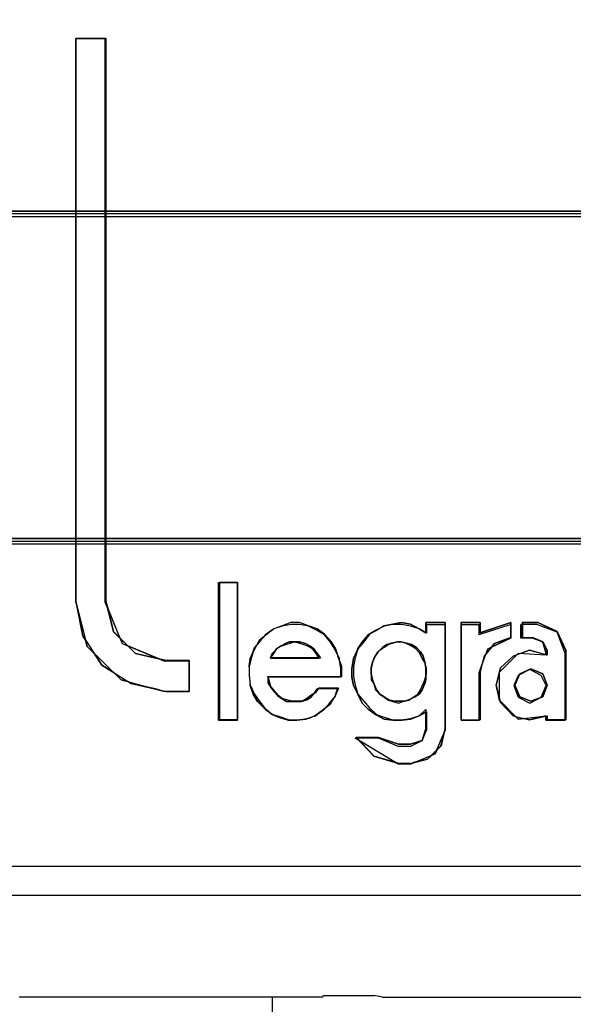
# Model space of a CAD drawing. Header units: millimetres. Extents: x -1290 to 1795, y -4192 to -1311.
# Tile 963 of 1056: x 1476.93 to 1478.79, y -2169.27 to -2165.96. Entities that reach past the tile are written whole.
import ezdxf

# ---------------------------------------------------------------- set-up
doc = ezdxf.new("R2010")
doc.units = ezdxf.units.MM
doc.layers.add('30', color=7, linetype='Continuous')
doc.layers.add('45', color=7, linetype='Continuous')
doc.layers.add('Aparatura', color=7, linetype='Continuous', lineweight=13)

# ---------------------------------------------------------------- blocks, each defined once
blk = doc.blocks.new('*U258')
at = {"layer": '30', "color": 7}
for points in [[(548.842747, -112.660752), (117.158256, -112.660752), (117.158256, -114.175659), (117.158256, -135.246649), (117.158256, -136.761557), (548.842747, -136.761557), (548.842747, -135.246649), (548.842747, -114.175659), (548.842747, -112.660752)], [(117.158256, -136.673578), (548.842747, -136.673578), (117.158256, -136.673578)], [(548.842747, -136.673578), (117.158256, -136.673578), (117.158256, -138.151425), (117.158256, -139.712923), (117.158256, -142.250357), (548.842747, -142.250357), (548.842747, -139.712923), (548.842747, -138.151425), (548.842747, -136.673578)], [(548.79978, -136.71667), (117.201224, -136.71667), (117.201224, -138.171678), (117.201224, -139.709045), (117.201224, -142.207266), (548.79978, -142.207266), (548.79978, -139.709045), (548.79978, -138.171678), (548.79978, -136.71667)], [(117.158256, -142.162378), (548.842747, -142.162378), (117.158256, -142.162378)]]:
    blk.add_lwpolyline(points, close=True, dxfattribs=at)
blk = doc.blocks.new('*U261')
at = {"layer": '45', "color": 59}
for points in [[(362.305695, -143.956922), (362.845844, -144.180588), (362.953874, -144.207428), (363.340981, -144.207428), (363.340981, -144.216375), (363.340981, -144.726332), (362.953874, -144.726332), (362.926867, -144.726332), (362.773825, -144.681599), (362.368713, -144.592133), (362.3237, -144.565293), (362.197665, -144.529506), (362.080633, -144.4132), (361.873576, -144.287948), (361.747541, -144.082175), (361.630509, -143.974816), (361.603501, -143.867456), (361.558489, -143.795883), (361.450459, -143.259086), (361.441456, -143.223299), (361.441456, -143.214353), (361.441456, -133.775664), (361.927591, -133.775664), (361.945596, -133.775664), (361.945596, -143.214353), (361.981606, -143.348552), (362.17966, -143.83167), (362.305695, -143.956922)], [(362.953874, -144.207428), (362.440733, -144.091122), (362.071631, -143.72431), (361.945596, -143.214353), (361.945596, -133.775664), (361.441456, -133.775664), (361.441456, -143.214353), (361.558489, -143.795883), (361.873576, -144.287948), (362.368713, -144.592133), (362.953874, -144.726332), (363.340981, -144.726332), (363.340981, -144.207428), (362.953874, -144.207428)], [(364.150204, -142.900323), (364.150204, -145.200368), (364.150204, -145.209318), (363.833318, -145.209318), (363.833318, -142.900323), (363.851426, -142.900323), (364.150204, -142.900323)], [(364.150204, -145.20034), (364.150204, -142.900323), (363.851221, -142.900323), (363.851221, -145.20034), (364.150204, -145.20034)], [(364.150204, -145.20034), (364.150204, -142.900323), (363.851221, -142.900323), (363.851221, -145.20034), (364.150204, -145.20034)], [(364.345348, -144.305557), (364.345348, -144.448722), (364.363355, -144.618731), (364.435382, -144.770844), (364.516412, -144.887166), (364.606445, -145.003488), (364.732491, -145.110862), (364.876544, -145.155601), (365.020598, -145.20034), (365.173654, -145.20034), (365.317707, -145.182445), (365.46176, -145.137706), (365.587807, -145.030332), (365.70485, -144.940853), (365.78588, -144.815584), (365.848903, -144.672418), (365.51578, -144.672418), (365.46176, -144.744001), (365.389734, -144.78874), (365.317707, -144.842427), (365.245681, -144.887166), (365.146644, -144.887166), (365.074617, -144.887166), (364.975581, -144.869271), (364.903554, -144.842427), (364.831528, -144.78874), (364.777508, -144.726105), (364.705481, -144.645575), (364.687475, -144.573992), (364.660465, -144.475566), (365.902923, -144.475566), (365.902923, -144.305557), (365.848903, -144.162392), (365.803886, -144.010279), (365.73186, -143.893957), (365.614817, -143.768687), (365.48877, -143.679209), (365.344717, -143.625522), (365.191661, -143.571835), (365.047607, -143.571835), (364.903554, -143.625522), (364.759501, -143.679209), (364.633455, -143.768687), (364.543421, -143.867113), (364.435382, -143.992383), (364.390365, -144.135548), (364.345348, -144.305557)], [(366.172036, -144.010401), (366.190042, -143.98355), (366.24406, -143.902997), (366.343094, -143.777692), (366.469136, -143.70609), (366.550163, -143.661338), (366.613184, -143.625537), (366.757233, -143.598686), (366.901281, -143.571835), (367.054333, -143.598686), (367.198381, -143.679239), (367.31542, -143.741891), (367.31542, -143.571835), (367.639529, -143.571835), (367.639529, -143.607636), (367.639529, -145.35295), (367.639529, -145.379801), (367.621523, -145.415602), (367.567505, -145.63936), (367.495481, -145.710963), (367.468472, -145.773615), (367.405451, -145.800466), (367.342429, -145.863119), (367.108351, -145.91682), (367.054333, -145.943671), (366.856266, -145.943671), (366.829257, -145.925771), (366.442127, -145.809417), (366.190042, -145.540907), (366.127021, -145.505105), (366.15403, -145.505105), (366.145027, -145.496155), (366.514151, -145.496155), (366.856266, -145.612509), (367.054333, -145.612509), (367.252399, -145.549857), (367.31542, -145.35295), (367.31542, -145.07549), (367.198381, -145.138142), (367.054333, -145.191844), (366.910284, -145.209745), (366.757233, -145.209745), (366.613184, -145.191844), (366.469136, -145.111291), (366.343094, -145.021788), (366.24406, -144.923334), (366.172036, -144.771179), (366.100012, -144.627973), (366.073003, -144.484768), (366.073003, -144.341563), (366.100012, -144.171507), (366.163033, -144.037252), (366.172036, -144.010401)], [(366.12687, -144.16255), (366.099858, -144.305753), (366.099858, -144.475807), (366.12687, -144.619011), (366.171889, -144.771165), (366.270932, -144.887518), (366.369976, -145.003871), (366.487027, -145.111273), (366.613082, -145.156025), (366.757144, -145.200776), (366.901207, -145.200776), (367.054274, -145.182875), (367.198337, -145.138124), (367.315388, -145.030721), (367.315388, -145.352929), (367.25236, -145.549834), (367.054274, -145.612486), (366.856188, -145.612486), (366.514038, -145.496133), (366.144877, -145.496133), (366.442007, -145.809391), (366.856188, -145.934694), (367.054274, -145.934694), (367.3424, -145.863092), (367.567498, -145.639337), (367.639529, -145.352929), (367.639529, -143.571835), (367.315388, -143.571835), (367.315388, -143.741889), (367.198337, -143.679237), (367.054274, -143.598685), (366.901207, -143.571835), (366.757144, -143.598685), (366.613082, -143.625536), (366.487027, -143.706088), (366.369976, -143.76874), (366.270932, -143.894043), (366.171889, -144.010396), (366.12687, -144.16255)], [(367.906286, -143.571835), (368.222316, -143.571835), (368.222316, -143.741847), (368.736993, -143.571835), (368.736993, -143.607627), (368.736993, -143.822379), (368.736993, -143.831327), (368.411934, -143.992391), (368.31261, -144.108714), (368.258434, -144.251882), (368.222316, -144.403998), (368.222316, -145.20037), (368.204257, -145.20037), (368.204257, -145.209318), (367.906286, -145.209318), (367.906286, -145.20037), (367.906286, -143.607627), (367.906286, -143.571835)], [(367.906286, -143.571835), (367.906286, -145.20034), (368.222316, -145.20034), (368.222316, -144.403983), (368.294551, -144.135548), (368.46611, -143.9208), (368.736993, -143.822374), (368.736993, -143.571835), (368.222316, -143.741844), (368.222316, -143.571835), (367.906286, -143.571835)], [(367.906286, -143.571835), (367.906286, -145.20034), (368.222316, -145.20034), (368.222316, -144.403983), (368.294551, -144.135548), (368.46611, -143.9208), (368.736993, -143.822374), (368.736993, -143.571835), (368.222316, -143.741844), (368.222316, -143.571835), (367.906286, -143.571835)], [(368.933046, -143.571835), (369.194239, -143.571835), (369.518479, -143.723951), (369.662586, -144.03713), (369.662586, -145.20037), (369.644573, -145.20037), (369.644573, -145.209318), (369.329339, -145.209318), (369.329339, -145.137734), (369.050133, -145.20037), (368.960066, -145.182474), (368.860993, -145.191422), (368.815959, -145.146682), (368.779933, -145.137734), (368.563773, -144.914034), (368.554766, -144.878242), (368.545759, -144.869294), (368.545759, -144.84245), (368.491719, -144.61875), (368.563773, -144.332414), (368.779933, -144.135558), (368.833973, -144.117662), (368.860993, -144.090818), (368.897019, -144.090818), (369.050133, -144.03713), (369.329339, -144.108714), (369.329339, -144.072922), (369.275299, -143.902911), (369.104173, -143.831327), (368.906026, -143.831327), (368.906026, -143.607627), (368.933046, -143.607627), (368.933046, -143.571835)], [(368.779933, -144.135548), (368.563773, -144.332401), (368.491719, -144.618731), (368.563773, -144.91401), (368.779933, -145.137706), (369.050133, -145.20034), (369.347353, -145.137706), (369.347353, -145.20034), (369.662586, -145.20034), (369.662586, -144.037122), (369.518479, -143.723948), (369.194239, -143.571835), (368.933046, -143.571835), (368.933046, -143.822374), (369.104173, -143.822374), (369.275299, -143.893957), (369.347353, -144.037122), (369.347353, -144.117653), (369.050133, -144.037122), (368.779933, -144.135548)], [(364.633987, -143.768825), (364.760702, -143.677768), (364.633987, -143.777931), (364.597783, -143.805248), (364.633987, -143.768825)], [(364.483203, -143.938114), (364.436207, -144.018911), (364.408009, -144.072775), (364.436207, -143.991978), (364.483203, -143.938114)], [(364.599573, -143.803452), (364.545037, -143.867132), (364.481412, -143.939909), (364.51777, -143.876229), (364.599573, -143.803452)], [(365.290808, -143.920159), (365.371892, -143.965046), (365.434958, -144.009933), (365.489014, -144.09073), (365.54307, -144.16255), (365.507032, -144.16255), (364.705202, -144.16255), (364.705202, -144.16255), (364.714211, -144.153572), (364.73223, -144.09073), (364.795295, -144.027888), (364.804304, -144.009933), (364.876379, -143.965046), (364.957463, -143.920159), (365.020528, -143.893227), (365.12864, -143.893227), (365.191706, -143.893227), (365.290808, -143.920159)], [(365.54307, -144.16255), (364.705202, -144.16255), (364.759258, -144.09073), (364.804304, -144.009933), (364.876379, -143.965046), (364.957463, -143.920159), (365.020528, -143.893227), (365.12864, -143.893227), (365.191706, -143.893227), (365.290808, -143.920159), (365.371892, -143.965046), (365.434958, -144.009933), (365.489014, -144.09073), (365.54307, -144.16255)], [(367.153406, -143.991801), (367.22544, -144.063491), (367.270461, -144.135181), (367.297474, -144.233754), (367.315482, -144.332328), (367.315482, -144.430902), (367.315482, -144.529476), (367.297474, -144.592204), (367.252452, -144.69974), (367.198427, -144.77143), (367.126393, -144.816236), (367.027347, -144.870003), (366.955313, -144.887926), (366.856266, -144.887926), (366.784232, -144.887926), (366.685186, -144.870003), (366.613152, -144.816236), (366.541118, -144.77143), (366.487092, -144.69974), (366.442071, -144.592204), (366.415059, -144.529476), (366.39705, -144.430902), (366.39705, -144.332328), (366.415059, -144.233754), (366.46008, -144.135181), (366.514105, -144.063491), (366.586139, -143.991801), (366.658173, -143.938033), (366.730207, -143.92011), (366.838258, -143.893227), (366.901287, -143.893227), (367.009338, -143.92011), (367.072368, -143.938033), (367.153406, -143.991801)], [(364.4098, -144.072775), (364.391385, -144.135617), (364.345348, -144.297211), (364.363763, -144.171527), (364.4098, -144.072775)], [(365.838472, -144.133822), (365.858165, -144.170758), (365.858165, -144.198459), (365.848318, -144.161524), (365.838472, -144.133822)], [(364.345348, -144.315166), (364.345348, -144.304393), (364.345348, -144.315166)], [(369.2754, -144.430077), (369.34749, -144.618603), (369.2754, -144.816106), (369.077153, -144.887926), (368.887916, -144.816106), (368.806815, -144.618603), (368.887916, -144.430077), (369.077153, -144.34928), (369.2754, -144.430077)], [(364.733847, -145.110566), (364.616341, -145.020792), (364.489796, -144.895108), (364.417485, -144.769424), (364.363252, -144.625785), (364.363252, -144.616807), (364.435563, -144.769424), (364.516913, -144.88613), (364.607302, -145.002837), (364.733847, -145.110566)], [(365.88502, -144.474964), (365.88502, -144.485737), (364.660444, -144.485737), (364.660444, -144.474964), (365.88502, -144.474964)], [(365.442812, -144.753264), (365.488849, -144.679649), (365.507263, -144.679649), (365.461227, -144.744063), (365.442812, -144.753264)], [(365.505473, -144.679788), (365.514519, -144.670672), (365.849214, -144.670672), (365.794939, -144.789174), (365.831122, -144.679788), (365.505473, -144.679788)], [(365.795504, -144.787379), (365.786105, -144.824314), (365.757907, -144.852016), (365.786105, -144.81508), (365.795504, -144.787379)], [(365.759698, -144.850221), (365.705272, -144.941051), (365.623634, -145.004632), (365.68713, -144.941051), (365.759698, -144.850221)], [(365.355086, -145.172755), (365.30091, -145.191036), (365.14741, -145.209318), (365.002939, -145.209318), (364.858468, -145.163615), (364.732057, -145.108771), (364.876527, -145.154474), (365.020998, -145.200177), (365.174498, -145.200177), (365.318969, -145.181896), (365.355086, -145.172755)], [(365.534118, -145.074656), (365.461789, -145.137498), (365.353296, -145.173408), (365.443707, -145.137498), (365.534118, -145.074656)], [(365.625424, -145.002837), (365.588186, -145.038747), (365.532328, -145.074656), (365.588186, -145.029769), (365.625424, -145.002837)]]:
    blk.add_lwpolyline(points, close=True, dxfattribs=at)
at = {"layer": '45', "color": 139}
for points in [[(361.441456, -133.775664), (361.441456, -143.223511)], [(361.441456, -133.775664), (361.928422, -133.775664)], [(361.441456, -133.775664), (361.441456, -143.214533)], [(361.441456, -133.775664), (361.946325, -133.775664)], [(361.926632, -133.775664), (361.926632, -143.223511)], [(361.944535, -133.775664), (361.944535, -143.214533)], [(363.833318, -142.900323), (363.833318, -145.209318)], [(363.833318, -142.900323), (364.150204, -142.900323)], [(363.851221, -142.900323), (363.851221, -145.20034)], [(363.851221, -142.900323), (364.150204, -142.900323)], [(364.148414, -142.900323), (364.148414, -145.209318)], [(364.148414, -142.900323), (364.148414, -145.20034)], [(361.441456, -143.212738), (361.55852, -143.794889), (361.87369, -144.287479), (362.368957, -144.591989), (362.954273, -144.726332)], [(361.441456, -143.221715), (361.630579, -143.974024), (362.197946, -144.529299), (362.927418, -144.726332)], [(361.926632, -143.221715), (362.215147, -143.920693), (362.927418, -144.216414)], [(361.944535, -143.212738), (362.070752, -143.723529), (362.440389, -144.09094), (362.954273, -144.207437)], [(365.902923, -144.475566), (365.902923, -144.305557), (365.848903, -144.162392), (365.803886, -144.010279), (365.73186, -143.893957), (365.614817, -143.768687), (365.48877, -143.679209), (365.344717, -143.625522), (365.191661, -143.571835), (365.047607, -143.571835), (364.903554, -143.625522), (364.759501, -143.679209), (364.633455, -143.768687), (364.543421, -143.867113), (364.435382, -143.992383), (364.390365, -144.135548), (364.345348, -144.305557), (364.345348, -144.448722), (364.363355, -144.618731), (364.435382, -144.770844), (364.516412, -144.887166), (364.606445, -145.003488), (364.732491, -145.110862), (364.876544, -145.155601), (365.020598, -145.20034), (365.173654, -145.20034), (365.317707, -145.182445), (365.46176, -145.137706), (365.587807, -145.030332), (365.70485, -144.940853), (365.78588, -144.815584), (365.848903, -144.672418)], [(365.88502, -144.483771), (365.88502, -144.340453), (365.858008, -144.170263), (365.785977, -144.017988), (365.713945, -143.901542), (365.614902, -143.776139), (365.488847, -143.70448), (365.344784, -143.632821), (365.200721, -143.605949), (365.047655, -143.605949), (364.903592, -143.632821), (364.759529, -143.677608), (364.633474, -143.776139), (364.516423, -143.87467), (364.435388, -144.017988), (364.363356, -144.170263), (364.345348, -144.313581), (364.345348, -144.456899), (364.363356, -144.627089), (364.41738, -144.770407), (364.489411, -144.89581), (364.615466, -145.021213), (364.732517, -145.110787), (364.858572, -145.164531), (365.002635, -145.209318), (365.146698, -145.209318), (365.299765, -145.191403), (365.443827, -145.137659), (365.58789, -145.039128), (365.686933, -144.940597), (365.785977, -144.824151), (365.830996, -144.680833)], [(367.324434, -143.749267), (367.19839, -143.677608), (367.054341, -143.632821), (366.910291, -143.605949), (366.757238, -143.605949), (366.613189, -143.632821), (366.469139, -143.70448), (366.343096, -143.776139), (366.244062, -143.901542), (366.172037, -144.017988), (366.100012, -144.170263), (366.073003, -144.340453), (366.073003, -144.483771), (366.100012, -144.627089), (366.172037, -144.770407), (366.244062, -144.922682), (366.343096, -145.021213), (366.469139, -145.110787), (366.613189, -145.191403), (366.757238, -145.209318), (366.910291, -145.209318), (367.054341, -145.191403), (367.19839, -145.137659), (367.324434, -145.066)], [(367.315482, -143.741844), (367.198422, -143.679209), (367.054348, -143.598678), (366.901269, -143.571835), (366.757195, -143.598678), (366.613121, -143.625522), (366.487057, -143.706052), (366.369996, -143.768687), (366.270946, -143.893957), (366.171895, -144.010279), (366.126872, -144.162392), (366.099858, -144.305557), (366.099858, -144.475566), (366.126872, -144.618731), (366.171895, -144.770844), (366.270946, -144.887166), (366.369996, -145.003488), (366.487057, -145.110862), (366.613121, -145.155601), (366.757195, -145.20034), (366.901269, -145.20034), (367.054348, -145.182445), (367.198422, -145.137706), (367.315482, -145.030332)], [(367.313692, -143.571835), (367.313692, -143.742406)], [(367.313692, -143.571835), (367.639529, -143.571835)], [(367.322643, -143.605949), (367.322643, -143.751383)], [(367.322643, -143.605949), (367.639529, -143.605949)], [(367.637739, -143.571835), (367.637739, -145.352957)], [(367.637739, -143.605949), (367.637739, -145.379889)], [(367.906286, -143.571835), (367.906286, -145.20034)], [(367.906286, -143.571835), (368.223172, -143.571835)], [(367.906286, -143.605949), (367.906286, -145.209318)], [(367.906286, -143.605949), (368.205269, -143.605949)], [(368.736993, -143.605949), (368.203479, -143.778316)], [(368.203479, -143.605949), (368.203479, -143.778316)], [(368.736993, -143.571835), (368.221382, -143.742406)], [(368.221382, -143.571835), (368.221382, -143.742406)], [(368.735202, -143.571835), (368.735202, -143.823203)], [(368.735202, -143.605949), (368.735202, -143.83218)], [(368.905282, -143.605949), (368.905282, -143.83218)], [(369.17741, -143.605949), (368.905282, -143.605949)], [(368.932137, -143.571835), (368.932137, -143.823203)], [(369.195314, -143.571835), (368.932137, -143.571835)], [(369.644683, -144.072775), (369.518397, -143.731633), (369.17562, -143.605949)], [(369.662586, -144.038661), (369.518259, -143.724451), (369.193523, -143.571835)], [(365.54307, -144.16255), (365.489014, -144.09073), (365.434958, -144.009933), (365.371892, -143.965046), (365.290808, -143.920159), (365.191706, -143.893227), (365.12864, -143.893227), (365.020528, -143.893227), (364.957463, -143.920159), (364.876379, -143.965046), (364.804304, -144.009933), (364.759258, -144.09073), (364.705202, -144.16255)], [(365.516215, -144.171527), (365.471159, -144.09073), (365.417091, -144.018911), (365.345001, -143.974024), (365.272911, -143.947091), (365.200821, -143.920159), (365.101697, -143.902204), (365.029607, -143.920159), (364.957517, -143.947091), (364.876416, -143.974024), (364.804326, -144.018911), (364.732236, -144.09073), (364.705202, -144.171527)], [(368.736993, -143.830385), (368.34816, -144.018911), (368.203479, -144.413918)], [(368.736993, -143.821407), (368.465619, -143.920159), (368.293748, -144.135617), (368.221382, -144.40494)], [(368.905282, -143.830385), (369.105798, -143.830385)], [(368.932137, -143.821407), (369.105798, -143.821407)], [(369.34749, -144.038661), (369.275347, -143.893825), (369.104007, -143.821407)], [(369.329587, -144.072775), (369.275448, -143.902204), (369.104007, -143.830385)], [(369.34749, -144.117414), (369.050223, -144.036866), (368.779979, -144.135313), (368.563784, -144.332209), (368.491719, -144.618603), (368.563784, -144.913947), (368.779979, -145.137692), (369.050223, -145.20034), (369.34749, -145.137692)], [(369.329587, -144.115823), (368.860895, -144.088935), (368.545429, -144.411597), (368.545429, -144.868701), (368.860895, -145.191363), (369.329587, -145.137586)], [(369.327797, -144.072775), (369.327797, -144.117662)], [(369.3457, -144.036866), (369.3457, -144.117662)], [(369.642892, -144.072775), (369.642892, -145.209318)], [(369.660796, -144.036866), (369.660796, -145.20034)], [(362.925628, -144.214619), (363.340981, -144.214619)], [(362.952483, -144.205641), (363.340981, -144.205641)], [(363.339191, -144.205641), (363.339191, -144.726332)], [(363.339191, -144.214619), (363.339191, -144.726332)], [(364.705202, -144.160754), (365.54307, -144.160754)], [(364.705202, -144.169732), (365.516215, -144.169732)], [(367.906286, -145.20034), (368.223172, -145.20034), (368.223172, -144.403145)], [(367.906286, -145.209318), (368.205269, -145.209318), (368.205269, -144.412122)], [(364.660444, -144.474964), (365.902923, -144.474964)], [(364.660444, -144.474964), (364.687468, -144.573716), (364.705485, -144.645535), (364.777549, -144.726332), (364.831598, -144.789174), (364.903663, -144.843039), (364.975728, -144.869971), (365.074817, -144.887926), (365.146882, -144.887926), (365.245971, -144.887926), (365.318036, -144.843039), (365.390101, -144.789174), (365.462166, -144.744287), (365.516215, -144.672468)], [(364.660444, -144.483942), (365.88502, -144.483942)], [(364.660444, -144.483942), (364.660444, -144.582693), (364.705494, -144.654513), (364.759553, -144.726332), (364.831633, -144.798152), (364.903713, -144.852016), (364.975792, -144.896903), (365.047872, -144.896903), (365.146982, -144.896903), (365.219061, -144.896903), (365.318171, -144.869971), (365.390251, -144.825084), (365.44431, -144.753264), (365.48936, -144.681445)], [(362.925628, -144.724537), (363.340981, -144.724537)], [(362.952483, -144.724537), (363.340981, -144.724537)], [(365.48757, -144.679649), (365.83131, -144.679649)], [(365.514425, -144.670672), (365.849214, -144.670672)], [(367.313692, -145.029769), (367.313692, -145.352957)], [(367.322643, -145.065679), (367.322643, -145.379889)], [(363.833318, -145.207522), (364.150204, -145.207522)], [(363.851221, -145.198545), (364.150204, -145.198545)], [(369.327797, -145.135703), (369.327797, -145.209318)], [(369.327797, -145.207522), (369.644683, -145.207522)], [(369.3457, -145.135703), (369.3457, -145.20034)], [(369.3457, -145.198545), (369.662586, -145.198545)], [(367.052306, -145.934694), (367.3414, -145.862875), (367.567256, -145.638439), (367.639529, -145.351161)], [(367.052306, -145.611507), (367.251957, -145.548665), (367.315482, -145.351161)], [(367.052306, -145.943671), (367.467879, -145.7731), (367.639529, -145.378093)], [(367.052306, -145.647416), (367.251866, -145.548665), (367.324434, -145.378093)], [(366.126712, -145.503777), (366.857161, -145.943671)], [(366.126712, -145.503777), (366.515211, -145.503777)], [(366.144616, -145.4948), (366.442261, -145.80901), (366.857161, -145.934694)], [(366.144616, -145.4948), (366.515211, -145.4948)], [(366.513421, -145.4948), (366.857161, -145.611507)], [(366.513421, -145.503777), (366.857161, -145.647416)], [(366.855371, -145.609711), (367.054096, -145.609711)], [(366.855371, -145.645621), (367.054096, -145.645621)], [(367.054096, -145.932899), (366.855371, -145.932899)], [(367.054096, -145.941876), (366.855371, -145.941876)], [(324.433842, -148.143142), (396.372305, -148.143142)], [(365.587827, -149.850649), (360.487218, -149.850649)], [(364.732057, -149.850649), (364.732057, -150.146904)], [(365.586037, -149.823716), (366.443598, -149.823716)], [(366.586824, -149.852444), (366.441808, -149.823716)], [(366.585033, -149.850649), (372.081302, -149.850649)]]:
    blk.add_lwpolyline(points, dxfattribs=at)
at = {"layer": '45', "color": 7}
for points in [[(362.953874, -144.207428), (362.440733, -144.091122), (362.071631, -143.72431), (361.945596, -143.214353), (361.945596, -133.775664), (361.441456, -133.775664), (361.441456, -143.214353), (361.558489, -143.795883), (361.873576, -144.287948), (362.368713, -144.592133), (362.953874, -144.726332), (363.340981, -144.726332), (363.340981, -144.207428), (362.953874, -144.207428)], [(362.953874, -144.207428), (362.440733, -144.091122), (362.071631, -143.72431), (361.945596, -143.214353), (361.945596, -133.775664), (361.441456, -133.775664), (361.441456, -143.214353), (361.558489, -143.795883), (361.873576, -144.287948), (362.368713, -144.592133), (362.953874, -144.726332), (363.340981, -144.726332), (363.340981, -144.207428), (362.953874, -144.207428)], [(362.953874, -144.207428), (362.440733, -144.091122), (362.071631, -143.72431), (361.945596, -143.214353), (361.945596, -133.775664), (361.441456, -133.775664), (361.441456, -143.214353), (361.558489, -143.795883), (361.873576, -144.287948), (362.368713, -144.592133), (362.953874, -144.726332), (363.340981, -144.726332), (363.340981, -144.207428), (362.953874, -144.207428)], [(364.150204, -145.20034), (364.150204, -142.900323), (363.851221, -142.900323), (363.851221, -145.20034), (364.150204, -145.20034)], [(364.150204, -145.20034), (364.150204, -142.900323), (363.851221, -142.900323), (363.851221, -145.20034), (364.150204, -145.20034)], [(364.150204, -145.20034), (364.150204, -142.900323), (363.851221, -142.900323), (363.851221, -145.20034), (364.150204, -145.20034)], [(364.345348, -144.305557), (364.345348, -144.448722), (364.363355, -144.618731), (364.435382, -144.770844), (364.516412, -144.887166), (364.606445, -145.003488), (364.732491, -145.110862), (364.876544, -145.155601), (365.020598, -145.20034), (365.173654, -145.20034), (365.317707, -145.182445), (365.46176, -145.137706), (365.587807, -145.030332), (365.70485, -144.940853), (365.78588, -144.815584), (365.848903, -144.672418), (365.51578, -144.672418), (365.46176, -144.744001), (365.389734, -144.78874), (365.317707, -144.842427), (365.245681, -144.887166), (365.146644, -144.887166), (365.074617, -144.887166), (364.975581, -144.869271), (364.903554, -144.842427), (364.831528, -144.78874), (364.777508, -144.726105), (364.705481, -144.645575), (364.687475, -144.573992), (364.660465, -144.475566), (365.902923, -144.475566), (365.902923, -144.305557), (365.848903, -144.162392), (365.803886, -144.010279), (365.73186, -143.893957), (365.614817, -143.768687), (365.48877, -143.679209), (365.344717, -143.625522), (365.191661, -143.571835), (365.047607, -143.571835), (364.903554, -143.625522), (364.759501, -143.679209), (364.633455, -143.768687), (364.543421, -143.867113), (364.435382, -143.992383), (364.390365, -144.135548), (364.345348, -144.305557)], [(364.345348, -144.305557), (364.345348, -144.448722), (364.363355, -144.618731), (364.435382, -144.770844), (364.516412, -144.887166), (364.606445, -145.003488), (364.732491, -145.110862), (364.876544, -145.155601), (365.020598, -145.20034), (365.173654, -145.20034), (365.317707, -145.182445), (365.46176, -145.137706), (365.587807, -145.030332), (365.70485, -144.940853), (365.78588, -144.815584), (365.848903, -144.672418), (365.51578, -144.672418), (365.46176, -144.744001), (365.389734, -144.78874), (365.317707, -144.842427), (365.245681, -144.887166), (365.146644, -144.887166), (365.074617, -144.887166), (364.975581, -144.869271), (364.903554, -144.842427), (364.831528, -144.78874), (364.777508, -144.726105), (364.705481, -144.645575), (364.687475, -144.573992), (364.660465, -144.475566), (365.902923, -144.475566), (365.902923, -144.305557), (365.848903, -144.162392), (365.803886, -144.010279), (365.73186, -143.893957), (365.614817, -143.768687), (365.48877, -143.679209), (365.344717, -143.625522), (365.191661, -143.571835), (365.047607, -143.571835), (364.903554, -143.625522), (364.759501, -143.679209), (364.633455, -143.768687), (364.543421, -143.867113), (364.435382, -143.992383), (364.390365, -144.135548), (364.345348, -144.305557)], [(364.345348, -144.305557), (364.345348, -144.448722), (364.363355, -144.618731), (364.435382, -144.770844), (364.516412, -144.887166), (364.606445, -145.003488), (364.732491, -145.110862), (364.876544, -145.155601), (365.020598, -145.20034), (365.173654, -145.20034), (365.317707, -145.182445), (365.46176, -145.137706), (365.587807, -145.030332), (365.70485, -144.940853), (365.78588, -144.815584), (365.848903, -144.672418), (365.51578, -144.672418), (365.46176, -144.744001), (365.389734, -144.78874), (365.317707, -144.842427), (365.245681, -144.887166), (365.146644, -144.887166), (365.074617, -144.887166), (364.975581, -144.869271), (364.903554, -144.842427), (364.831528, -144.78874), (364.777508, -144.726105), (364.705481, -144.645575), (364.687475, -144.573992), (364.660465, -144.475566), (365.902923, -144.475566), (365.902923, -144.305557), (365.848903, -144.162392), (365.803886, -144.010279), (365.73186, -143.893957), (365.614817, -143.768687), (365.48877, -143.679209), (365.344717, -143.625522), (365.191661, -143.571835), (365.047607, -143.571835), (364.903554, -143.625522), (364.759501, -143.679209), (364.633455, -143.768687), (364.543421, -143.867113), (364.435382, -143.992383), (364.390365, -144.135548), (364.345348, -144.305557)], [(366.12687, -144.16255), (366.099858, -144.305753), (366.099858, -144.475807), (366.12687, -144.619011), (366.171889, -144.771165), (366.270932, -144.887518), (366.369976, -145.003871), (366.487027, -145.111273), (366.613082, -145.156025), (366.757144, -145.200776), (366.901207, -145.200776), (367.054274, -145.182875), (367.198337, -145.138124), (367.315388, -145.030721), (367.315388, -145.352929), (367.25236, -145.549834), (367.054274, -145.612486), (366.856188, -145.612486), (366.514038, -145.496133), (366.144877, -145.496133), (366.442007, -145.809391), (366.856188, -145.934694), (367.054274, -145.934694), (367.3424, -145.863092), (367.567498, -145.639337), (367.639529, -145.352929), (367.639529, -143.571835), (367.315388, -143.571835), (367.315388, -143.741889), (367.198337, -143.679237), (367.054274, -143.598685), (366.901207, -143.571835), (366.757144, -143.598685), (366.613082, -143.625536), (366.487027, -143.706088), (366.369976, -143.76874), (366.270932, -143.894043), (366.171889, -144.010396), (366.12687, -144.16255)], [(366.12687, -144.16255), (366.099858, -144.305753), (366.099858, -144.475807), (366.12687, -144.619011), (366.171889, -144.771165), (366.270932, -144.887518), (366.369976, -145.003871), (366.487027, -145.111273), (366.613082, -145.156025), (366.757144, -145.200776), (366.901207, -145.200776), (367.054274, -145.182875), (367.198337, -145.138124), (367.315388, -145.030721), (367.315388, -145.352929), (367.25236, -145.549834), (367.054274, -145.612486), (366.856188, -145.612486), (366.514038, -145.496133), (366.144877, -145.496133), (366.442007, -145.809391), (366.856188, -145.934694), (367.054274, -145.934694), (367.3424, -145.863092), (367.567498, -145.639337), (367.639529, -145.352929), (367.639529, -143.571835), (367.315388, -143.571835), (367.315388, -143.741889), (367.198337, -143.679237), (367.054274, -143.598685), (366.901207, -143.571835), (366.757144, -143.598685), (366.613082, -143.625536), (366.487027, -143.706088), (366.369976, -143.76874), (366.270932, -143.894043), (366.171889, -144.010396), (366.12687, -144.16255)], [(366.12687, -144.16255), (366.099858, -144.305753), (366.099858, -144.475807), (366.12687, -144.619011), (366.171889, -144.771165), (366.270932, -144.887518), (366.369976, -145.003871), (366.487027, -145.111273), (366.613082, -145.156025), (366.757144, -145.200776), (366.901207, -145.200776), (367.054274, -145.182875), (367.198337, -145.138124), (367.315388, -145.030721), (367.315388, -145.352929), (367.25236, -145.549834), (367.054274, -145.612486), (366.856188, -145.612486), (366.514038, -145.496133), (366.144877, -145.496133), (366.442007, -145.809391), (366.856188, -145.934694), (367.054274, -145.934694), (367.3424, -145.863092), (367.567498, -145.639337), (367.639529, -145.352929), (367.639529, -143.571835), (367.315388, -143.571835), (367.315388, -143.741889), (367.198337, -143.679237), (367.054274, -143.598685), (366.901207, -143.571835), (366.757144, -143.598685), (366.613082, -143.625536), (366.487027, -143.706088), (366.369976, -143.76874), (366.270932, -143.894043), (366.171889, -144.010396), (366.12687, -144.16255)], [(367.906286, -143.571835), (367.906286, -145.20034), (368.222316, -145.20034), (368.222316, -144.403983), (368.294551, -144.135548), (368.46611, -143.9208), (368.736993, -143.822374), (368.736993, -143.571835), (368.222316, -143.741844), (368.222316, -143.571835), (367.906286, -143.571835)], [(367.906286, -143.571835), (367.906286, -145.20034), (368.222316, -145.20034), (368.222316, -144.403983), (368.294551, -144.135548), (368.46611, -143.9208), (368.736993, -143.822374), (368.736993, -143.571835), (368.222316, -143.741844), (368.222316, -143.571835), (367.906286, -143.571835)], [(367.906286, -143.571835), (367.906286, -145.20034), (368.222316, -145.20034), (368.222316, -144.403983), (368.294551, -144.135548), (368.46611, -143.9208), (368.736993, -143.822374), (368.736993, -143.571835), (368.222316, -143.741844), (368.222316, -143.571835), (367.906286, -143.571835)], [(368.779933, -144.135548), (368.563773, -144.332401), (368.491719, -144.618731), (368.563773, -144.91401), (368.779933, -145.137706), (369.050133, -145.20034), (369.347353, -145.137706), (369.347353, -145.20034), (369.662586, -145.20034), (369.662586, -144.037122), (369.518479, -143.723948), (369.194239, -143.571835), (368.933046, -143.571835), (368.933046, -143.822374), (369.104173, -143.822374), (369.275299, -143.893957), (369.347353, -144.037122), (369.347353, -144.117653), (369.050133, -144.037122), (368.779933, -144.135548)], [(368.779933, -144.135548), (368.563773, -144.332401), (368.491719, -144.618731), (368.563773, -144.91401), (368.779933, -145.137706), (369.050133, -145.20034), (369.347353, -145.137706), (369.347353, -145.20034), (369.662586, -145.20034), (369.662586, -144.037122), (369.518479, -143.723948), (369.194239, -143.571835), (368.933046, -143.571835), (368.933046, -143.822374), (369.104173, -143.822374), (369.275299, -143.893957), (369.347353, -144.037122), (369.347353, -144.117653), (369.050133, -144.037122), (368.779933, -144.135548)], [(368.779933, -144.135548), (368.563773, -144.332401), (368.491719, -144.618731), (368.563773, -144.91401), (368.779933, -145.137706), (369.050133, -145.20034), (369.347353, -145.137706), (369.347353, -145.20034), (369.662586, -145.20034), (369.662586, -144.037122), (369.518479, -143.723948), (369.194239, -143.571835), (368.933046, -143.571835), (368.933046, -143.822374), (369.104173, -143.822374), (369.275299, -143.893957), (369.347353, -144.037122), (369.347353, -144.117653), (369.050133, -144.037122), (368.779933, -144.135548)], [(365.54307, -144.16255), (364.705202, -144.16255), (364.759258, -144.09073), (364.804304, -144.009933), (364.876379, -143.965046), (364.957463, -143.920159), (365.020528, -143.893227), (365.12864, -143.893227), (365.191706, -143.893227), (365.290808, -143.920159), (365.371892, -143.965046), (365.434958, -144.009933), (365.489014, -144.09073), (365.54307, -144.16255)], [(365.54307, -144.16255), (364.705202, -144.16255), (364.759258, -144.09073), (364.804304, -144.009933), (364.876379, -143.965046), (364.957463, -143.920159), (365.020528, -143.893227), (365.12864, -143.893227), (365.191706, -143.893227), (365.290808, -143.920159), (365.371892, -143.965046), (365.434958, -144.009933), (365.489014, -144.09073), (365.54307, -144.16255)], [(365.54307, -144.16255), (364.705202, -144.16255), (364.759258, -144.09073), (364.804304, -144.009933), (364.876379, -143.965046), (364.957463, -143.920159), (365.020528, -143.893227), (365.12864, -143.893227), (365.191706, -143.893227), (365.290808, -143.920159), (365.371892, -143.965046), (365.434958, -144.009933), (365.489014, -144.09073), (365.54307, -144.16255)], [(367.153406, -143.991801), (367.22544, -144.063491), (367.270461, -144.135181), (367.297474, -144.233754), (367.315482, -144.332328), (367.315482, -144.430902), (367.315482, -144.529476), (367.297474, -144.592204), (367.252452, -144.69974), (367.198427, -144.77143), (367.126393, -144.816236), (367.027347, -144.870003), (366.955313, -144.887926), (366.856266, -144.887926), (366.784232, -144.887926), (366.685186, -144.870003), (366.613152, -144.816236), (366.541118, -144.77143), (366.487092, -144.69974), (366.442071, -144.592204), (366.415059, -144.529476), (366.39705, -144.430902), (366.39705, -144.332328), (366.415059, -144.233754), (366.46008, -144.135181), (366.514105, -144.063491), (366.586139, -143.991801), (366.658173, -143.938033), (366.730207, -143.92011), (366.838258, -143.893227), (366.901287, -143.893227), (367.009338, -143.92011), (367.072368, -143.938033), (367.153406, -143.991801)], [(367.153406, -143.991801), (367.22544, -144.063491), (367.270461, -144.135181), (367.297474, -144.233754), (367.315482, -144.332328), (367.315482, -144.430902), (367.315482, -144.529476), (367.297474, -144.592204), (367.252452, -144.69974), (367.198427, -144.77143), (367.126393, -144.816236), (367.027347, -144.870003), (366.955313, -144.887926), (366.856266, -144.887926), (366.784232, -144.887926), (366.685186, -144.870003), (366.613152, -144.816236), (366.541118, -144.77143), (366.487092, -144.69974), (366.442071, -144.592204), (366.415059, -144.529476), (366.39705, -144.430902), (366.39705, -144.332328), (366.415059, -144.233754), (366.46008, -144.135181), (366.514105, -144.063491), (366.586139, -143.991801), (366.658173, -143.938033), (366.730207, -143.92011), (366.838258, -143.893227), (366.901287, -143.893227), (367.009338, -143.92011), (367.072368, -143.938033), (367.153406, -143.991801)], [(367.153406, -143.991801), (367.22544, -144.063491), (367.270461, -144.135181), (367.297474, -144.233754), (367.315482, -144.332328), (367.315482, -144.430902), (367.315482, -144.529476), (367.297474, -144.592204), (367.252452, -144.69974), (367.198427, -144.77143), (367.126393, -144.816236), (367.027347, -144.870003), (366.955313, -144.887926), (366.856266, -144.887926), (366.784232, -144.887926), (366.685186, -144.870003), (366.613152, -144.816236), (366.541118, -144.77143), (366.487092, -144.69974), (366.442071, -144.592204), (366.415059, -144.529476), (366.39705, -144.430902), (366.39705, -144.332328), (366.415059, -144.233754), (366.46008, -144.135181), (366.514105, -144.063491), (366.586139, -143.991801), (366.658173, -143.938033), (366.730207, -143.92011), (366.838258, -143.893227), (366.901287, -143.893227), (367.009338, -143.92011), (367.072368, -143.938033), (367.153406, -143.991801)], [(369.2754, -144.430077), (369.34749, -144.618603), (369.2754, -144.816106), (369.077153, -144.887926), (368.887916, -144.816106), (368.806815, -144.618603), (368.887916, -144.430077), (369.077153, -144.34928), (369.2754, -144.430077)], [(369.2754, -144.430077), (369.34749, -144.618603), (369.2754, -144.816106), (369.077153, -144.887926), (368.887916, -144.816106), (368.806815, -144.618603), (368.887916, -144.430077), (369.077153, -144.34928), (369.2754, -144.430077)], [(369.2754, -144.430077), (369.34749, -144.618603), (369.2754, -144.816106), (369.077153, -144.887926), (368.887916, -144.816106), (368.806815, -144.618603), (368.887916, -144.430077), (369.077153, -144.34928), (369.2754, -144.430077)]]:
    blk.add_lwpolyline(points, close=True, dxfattribs=at)
at = {"layer": '45', "color": 1}
blk.add_lwpolyline([(362.953874, -144.207428), (362.440733, -144.091122), (362.071631, -143.72431), (361.945596, -143.214353), (361.945596, -133.775664), (361.441456, -133.775664), (361.441456, -143.214353), (361.558489, -143.795883), (361.873576, -144.287948), (362.368713, -144.592133), (362.953874, -144.726332), (363.340981, -144.726332), (363.340981, -144.207428), (362.953874, -144.207428)], close=True, dxfattribs=at)
at = {"layer": '45', "color": 139}
for points in [[(366.856266, -144.887926), (366.955313, -144.887926), (367.027347, -144.870003), (367.126393, -144.816236), (367.198427, -144.77143), (367.252452, -144.69974), (367.297474, -144.592204), (367.315482, -144.529476), (367.315482, -144.430902), (367.315482, -144.332328), (367.297474, -144.233754), (367.270461, -144.135181), (367.22544, -144.063491), (367.153406, -143.991801), (367.072368, -143.938033), (367.009338, -143.92011), (366.901287, -143.893227), (366.838258, -143.893227), (366.730207, -143.92011), (366.658173, -143.938033), (366.586139, -143.991801), (366.514105, -144.063491), (366.46008, -144.135181), (366.415059, -144.233754), (366.39705, -144.332328), (366.39705, -144.430902), (366.415059, -144.529476), (366.442071, -144.592204), (366.487092, -144.69974), (366.541118, -144.77143), (366.613152, -144.816236), (366.685186, -144.870003), (366.784232, -144.887926), (366.856266, -144.887926)], [(366.85624, -144.923836), (366.92827, -144.896951), (367.027311, -144.870065), (367.099341, -144.825257), (367.180374, -144.771487), (367.225393, -144.699794), (367.270411, -144.601215), (367.297422, -144.529522), (367.324434, -144.430943), (367.324434, -144.341326), (367.297422, -144.242748), (367.252404, -144.171055), (367.198382, -144.072476), (367.153363, -144.018706), (367.081333, -143.973898), (366.982292, -143.920128), (366.910262, -143.902204), (366.811221, -143.902204), (366.71218, -143.920128), (366.640151, -143.973898), (366.568121, -144.018706), (366.496091, -144.072476), (366.442069, -144.171055), (366.415058, -144.242748), (366.39705, -144.341326), (366.39705, -144.430943), (366.39705, -144.529522), (366.442069, -144.601215), (366.46908, -144.699794), (366.54111, -144.771487), (366.61314, -144.825257), (366.685169, -144.870065), (366.757199, -144.896951), (366.85624, -144.923836)], [(369.329587, -144.62758), (369.248486, -144.457009), (369.05925, -144.358258), (368.861002, -144.457009), (368.788912, -144.62758), (368.861002, -144.825084), (369.05925, -144.923836), (369.248486, -144.825084), (369.329587, -144.62758)], [(369.34749, -144.618603), (369.2754, -144.430077), (369.077153, -144.34928), (368.887916, -144.430077), (368.806815, -144.618603), (368.887916, -144.816106), (369.077153, -144.887926), (369.2754, -144.816106), (369.34749, -144.618603)]]:
    blk.add_lwpolyline(points, close=True, dxfattribs=at)

msp = doc.modelspace()

# ---------------------------------------------------------------- linework, layer by layer
at = {"layer": 'Aparatura', "color": 7, "lineweight": 13}
msp.add_lwpolyline([(1514.6895, -2168.8043), (1428.3433, -2168.8043), (1428.3433, -2159.8082), (1514.6895, -2159.8082), (1514.6895, -2168.8043)], close=True, dxfattribs=at)
msp.add_lwpolyline([(1428.3433, -2168.804), (1514.6895, -2168.804)], dxfattribs=at)

# ---------------------------------------------------------------- block references
at = {"layer": 'Aparatura', "color": 7, "lineweight": 13, "xscale": 0.2, "yscale": 0.2, "zscale": 0.2}
for name in ['*U261', '*U258']:
    msp.add_blockref(name, (1404.8289, -2139.2723), dxfattribs=at)

doc.saveas('drawing.dxf')
